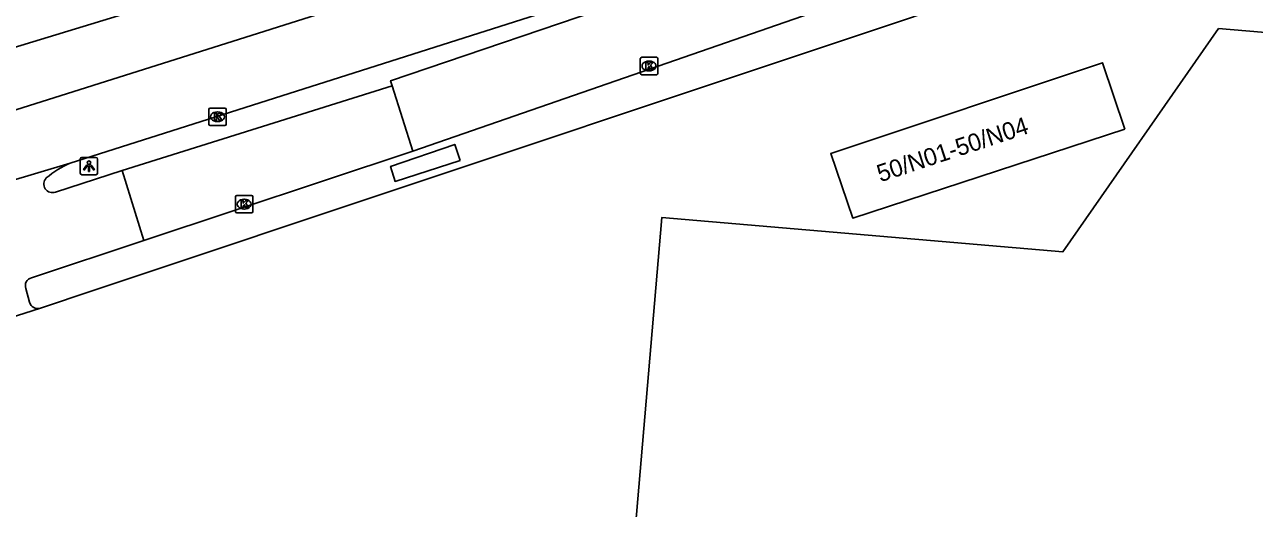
# Model space of a CAD drawing. Extents: x 161477 to 163040, y 383680 to 384868.
# Drawn here: x 162686.9 to 162757.7, y 384113 to 384140.9 of the extents above; entities that cross this region are included whole.
import ezdxf

# ---------------------------------------------------------------- set-up
doc = ezdxf.new("R2010")
doc.units = 0
for name, color, linetype in [('IMGEO_Fietspad_gesloten', 7, 'Continuous'), ('IMGEO_Fietspad_open', 7, 'Continuous'), ('IMGEO_Kolk', 7, 'Continuous'), ('IMGEO_Lichtpunt', 7, 'Continuous'), ('IMGEO_Pand', 7, 'Continuous'), ('IMGEO_Pand_nummerreeks', 7, 'Continuous'), ('IMGEO_Rijbaan_lokaal_gesloten', 7, 'Continuous'), ('IMGEO_Voetpad_gesloten', 7, 'Continuous'), ('IMGEO_Voetpad_open', 7, 'Continuous')]:
    doc.layers.add(name, color=color, linetype=linetype)

msp = doc.modelspace()

# ---------------------------------------------------------------- linework, layer by layer
at = {"layer": 'IMGEO_Fietspad_gesloten'}
for points in [[(162800.924, 384163.294), (162791.288, 384160.5), (162763.477, 384152.118), (162745.312, 384146.087), (162709.266, 384133.583)], [(162708.064, 384137.346), (162707.979, 384137.633), (162721.998, 384142.415), (162744.539, 384150.261)], [(162709.266, 384133.583), (162708.064, 384137.346)], [(162688.704, 384131.23), (162692.533, 384132.471)], [(162693.769, 384128.44), (162692.533, 384132.471)], [(162693.769, 384128.44), (162687.316, 384126.293)], [(162686.991, 384125.675), (162687.192, 384124.886)], [(162687.83, 384124.545), (162677.779, 384121.339)]]:
    msp.add_lwpolyline(points, dxfattribs=at)
for centre, radius, start, end in [((162691.419, 384128.321), 4.941, 112.27577, 131.18889), ((162688.519, 384131.691), 0.497, 135.39923, 291.88291), ((162687.417, 384125.845), 0.459, 102.73792, 201.78321), ((162687.683, 384125.037), 0.514, 197.10713, 286.64539)]:
    msp.add_arc(centre, radius, start, end, dxfattribs=at)
at = {"layer": 'IMGEO_Fietspad_open'}
for points in [[(162692.533, 384132.471), (162708.064, 384137.346)], [(162709.266, 384133.583), (162693.769, 384128.44)]]:
    msp.add_lwpolyline(points, dxfattribs=at)
at = {"layer": 'IMGEO_Kolk'}
for p, q in [((162722.429, 384138.985), (162723.281, 384138.985)), ((162722.354, 384138.059), (162722.354, 384138.911)), ((162722.842, 384138.765), (162722.867, 384138.765)), ((162723.355, 384138.911), (162723.355, 384138.059)), ((162723.281, 384137.985), (162722.429, 384137.985)), ((162722.865, 384138.205), (162722.84, 384138.205)), ((162697.522, 384135.138), (162697.522, 384135.99)), ((162697.597, 384136.064), (162698.449, 384136.064)), ((162698.01, 384135.844), (162698.035, 384135.844)), ((162698.523, 384135.99), (162698.523, 384135.138)), ((162698.449, 384135.064), (162697.597, 384135.064)), ((162698.033, 384135.284), (162698.008, 384135.284)), ((162699.054, 384130.106), (162699.054, 384130.958)), ((162699.129, 384131.032), (162699.981, 384131.032)), ((162699.542, 384130.812), (162699.567, 384130.812)), ((162700.055, 384130.958), (162700.055, 384130.106)), ((162699.981, 384130.032), (162699.129, 384130.032)), ((162699.565, 384130.252), (162699.54, 384130.252))]:
    msp.add_line(p, q, dxfattribs=at)
for points in [[(162722.429, 384138.985), (162723.281, 384138.985)], [(162722.354, 384138.059), (162722.354, 384138.911)], [(162722.675, 384138.685), (162722.798, 384138.685), (162722.798, 384138.534), (162722.928, 384138.685), (162723.092, 384138.685), (162722.946, 384138.534), (162723.099, 384138.285), (162722.947, 384138.285), (162722.862, 384138.449), (162722.798, 384138.382), (162722.798, 384138.285), (162722.675, 384138.285), (162722.675, 384138.685)], [(162723.355, 384138.911), (162723.355, 384138.059)], [(162723.281, 384137.985), (162722.429, 384137.985)], [(162697.522, 384135.138), (162697.522, 384135.99)], [(162697.597, 384136.064), (162698.449, 384136.064)], [(162697.843, 384135.764), (162697.966, 384135.764), (162697.966, 384135.613), (162698.096, 384135.764), (162698.26, 384135.764), (162698.114, 384135.613), (162698.267, 384135.364), (162698.115, 384135.364), (162698.03, 384135.528), (162697.966, 384135.461), (162697.966, 384135.364), (162697.843, 384135.364), (162697.843, 384135.764)], [(162698.523, 384135.99), (162698.523, 384135.138)], [(162698.449, 384135.064), (162697.597, 384135.064)], [(162699.054, 384130.106), (162699.054, 384130.958)], [(162699.129, 384131.032), (162699.981, 384131.032)], [(162699.375, 384130.732), (162699.498, 384130.732), (162699.498, 384130.581), (162699.628, 384130.732), (162699.792, 384130.732), (162699.646, 384130.581), (162699.799, 384130.332), (162699.647, 384130.332), (162699.562, 384130.496), (162699.498, 384130.429), (162699.498, 384130.332), (162699.375, 384130.332), (162699.375, 384130.732)], [(162700.055, 384130.958), (162700.055, 384130.106)], [(162699.981, 384130.032), (162699.129, 384130.032)]]:
    msp.add_lwpolyline(points, dxfattribs=at)
for centre, start, end in [((162722.431, 384138.909), 91.55205, 178.44795), ((162722.431, 384138.909), 91.55205, 178.44795), ((162723.279, 384138.909), 1.55205, 88.44795), ((162723.279, 384138.909), 1.55205, 88.44795), ((162722.431, 384138.061), 181.55205, 268.44795), ((162722.431, 384138.061), 181.55205, 268.44795), ((162723.279, 384138.061), 271.55205, 358.44795), ((162723.279, 384138.061), 271.55205, 358.44795), ((162697.599, 384135.988), 91.55205, 178.44795), ((162697.599, 384135.988), 91.55205, 178.44795), ((162698.447, 384135.988), 1.55205, 88.44795), ((162698.447, 384135.988), 1.55205, 88.44795), ((162697.599, 384135.14), 181.55205, 268.44795), ((162697.599, 384135.14), 181.55205, 268.44795), ((162698.447, 384135.14), 271.55205, 358.44795), ((162698.447, 384135.14), 271.55205, 358.44795), ((162699.131, 384130.956), 91.55205, 178.44795), ((162699.131, 384130.956), 91.55205, 178.44795), ((162699.979, 384130.956), 1.55205, 88.44795), ((162699.979, 384130.956), 1.55205, 88.44795), ((162699.131, 384130.108), 181.55205, 268.44795), ((162699.131, 384130.108), 181.55205, 268.44795), ((162699.979, 384130.108), 271.55205, 358.44795), ((162699.979, 384130.108), 271.55205, 358.44795)]:
    msp.add_arc(centre, 0.0765, start, end, dxfattribs=at)
for centre, major_axis, ratio, start_param, end_param in [((162722.841, 384138.485), (-0.387, 0.002), 0.722429, 4.712389, 7.853982), ((162722.866, 384138.485), (-0.39, 0.002), 0.717154, 1.570796, 4.712389), ((162698.009, 384135.564), (-0.387, 0.002), 0.722429, 4.712389, 7.853982), ((162698.034, 384135.564), (-0.39, 0.002), 0.717154, 1.570796, 4.712389), ((162699.541, 384130.532), (-0.387, 0.002), 0.722429, 4.712389, 7.853982), ((162699.566, 384130.532), (-0.39, 0.002), 0.717154, 1.570796, 4.712389)]:
    msp.add_ellipse(centre, major_axis=major_axis, ratio=ratio, start_param=start_param, end_param=end_param, dxfattribs=at)
at = {"layer": 'IMGEO_Lichtpunt'}
for p, q in [((162690.122, 384133.123), (162690.122, 384132.316)), ((162690.122, 384133.123), (162690.122, 384132.316)), ((162691.024, 384133.218), (162690.216, 384133.218)), ((162691.024, 384133.218), (162690.216, 384133.218)), ((162691.118, 384132.316), (162691.118, 384133.123)), ((162691.118, 384132.316), (162691.118, 384133.123)), ((162690.216, 384132.222), (162691.024, 384132.222)), ((162690.216, 384132.222), (162691.024, 384132.222))]:
    msp.add_line(p, q, dxfattribs=at)
for points in [[(162690.496, 384132.787), (162690.535, 384132.759), (162690.347, 384132.497), (162690.309, 384132.524), (162690.496, 384132.787)], [(162690.598, 384132.739), (162690.645, 384132.739), (162690.645, 384132.417), (162690.598, 384132.417), (162690.598, 384132.739)], [(162690.708, 384132.759), (162690.746, 384132.786), (162690.933, 384132.524), (162690.894, 384132.496), (162690.708, 384132.759)]]:
    msp.add_lwpolyline(points, dxfattribs=at)
msp.add_circle((162690.621, 384132.921), 0.0994, dxfattribs=at)
for centre, start, end in [((162690.216, 384133.123), 90, 180), ((162690.216, 384133.123), 90, 180), ((162691.024, 384133.123), 0, 90), ((162691.024, 384133.123), 0, 90), ((162690.216, 384132.316), 180, 270), ((162690.216, 384132.316), 180, 270), ((162691.024, 384132.316), 270, 0), ((162691.024, 384132.316), 270, 360)]:
    msp.add_arc(centre, 0.0946, start, end, dxfattribs=at)
at = {"layer": 'IMGEO_Pand'}
for points in [[(162862.661, 384070.327), (162719.562, 384082.532), (162723.59, 384129.76), (162746.681, 384127.79), (162755.639, 384140.644), (162847.973, 384132.768)], [(162750.24, 384134.84), (162734.582, 384129.733), (162733.316, 384133.451), (162748.959, 384138.67), (162750.24, 384134.84)]]:
    msp.add_lwpolyline(points, dxfattribs=at)
at = {"layer": 'IMGEO_Rijbaan_lokaal_gesloten'}
for points in [[(162609.421, 384117.982), (162642.12, 384126.533), (162675.719, 384136.324), (162712.879, 384147.672), (162738.69, 384156.795), (162766.949, 384166.808), (162790.535, 384176.153), (162811.896, 384183.719), (162833.796, 384184.545)], [(162837.879, 384180.597), (162811.674, 384179.936), (162768.062, 384163.915), (162722.002, 384147.227), (162669.934, 384130.761), (162609.236, 384114.248)], [(162689.546, 384132.894), (162718.062, 384141.965)], [(162667.569, 384126.325), (162689.546, 384132.894)]]:
    msp.add_lwpolyline(points, dxfattribs=at)
at = {"layer": 'IMGEO_Voetpad_gesloten'}
msp.add_lwpolyline([(162711.994, 384133.046), (162708.243, 384131.837), (162707.977, 384132.704), (162711.67, 384133.969), (162711.994, 384133.046)], dxfattribs=at)
at = {"layer": 'IMGEO_Voetpad_open'}
msp.add_lwpolyline([(162747.545, 384144.493), (162690.866, 384125.557), (162687.83, 384124.545)], dxfattribs=at)

# ---------------------------------------------------------------- texts
at = {"layer": 'IMGEO_Pand_nummerreeks'}
msp.add_text('50/N01-50/N04', height=1, rotation=18.25444, dxfattribs=at).set_placement((162736.168, 384131.789))

doc.saveas('drawing.dxf')
